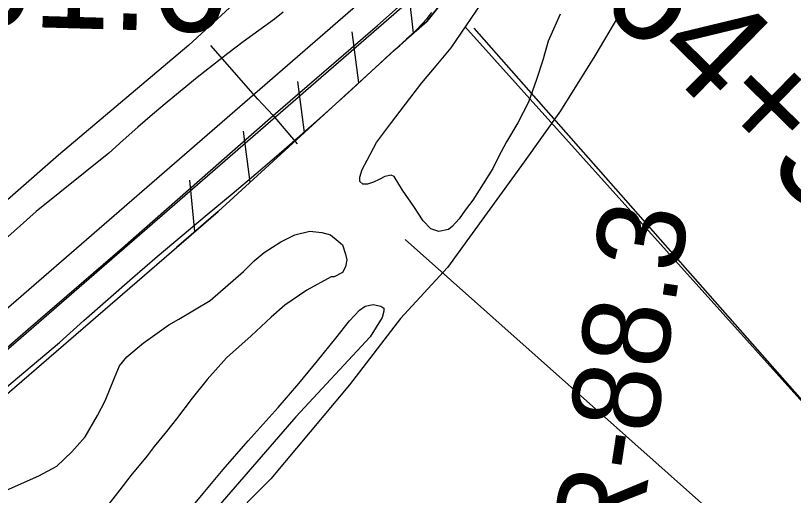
# Model space of a CAD drawing. Extents: x 3704301 to 3742427, y 506229 to 532009.
# Drawn here: x 3712953 to 3713691, y 518312 to 518767 of the extents above; entities that cross this region are included whole.
import ezdxf

# ---------------------------------------------------------------- set-up
doc = ezdxf.new("R2010")
doc.units = 0
for name, color, linetype in [('V-FLOD-BASE', 7, 'Continuous'), ('V-GRID-MAJR', 7, 'Continuous'), ('V-LEVE-TOET', 7, 'Continuous'), ('V-RIVR-EDGE', 7, 'Continuous'), ('V-RIVR-RANG-IDEN', 7, 'Continuous'), ('V-RRAP-FSHR', 7, 'Continuous'), ('V-SITE-VEGE', 7, 'Continuous'), ('V-SURV-IDEN', 7, 'Continuous'), ('V-SURV-LINE', 7, 'Continuous'), ('V-UTIL-LINE', 7, 'Continuous')]:
    doc.layers.add(name, color=color, linetype=linetype)

msp = doc.modelspace()

# ---------------------------------------------------------------- linework, layer by layer
at = {"layer": 'V-FLOD-BASE'}
msp.add_lwpolyline([(3712875.88, 518391.61), (3712965.13, 518469.25), (3713054.75, 518546.52), (3713148.62, 518628.99), (3713197.38, 518672.09), (3713296.27, 518757.44), (3713315.89, 518774.69)], dxfattribs=at)
at = {"layer": 'V-GRID-MAJR'}
msp.add_spline([(3713850.36, 511710.7), (3713778.1, 517769.29), (3713705.82, 523829.82), (3713633.53, 529890.36), (3713633.51, 529892.28)], degree=3, dxfattribs=at)
at = {"layer": 'V-LEVE-TOET'}
for points in [[(3713207.14, 518770.1), (3713198.78, 518763.44), (3713183.9, 518752.67), (3713169.12, 518741.73), (3713154.47, 518730.64), (3713139.94, 518719.39), (3713125.52, 518707.99), (3713111.23, 518696.43), (3713097.07, 518684.72), (3713083.02, 518672.86), (3713069.12, 518660.85), (3713055.33, 518648.69), (3713041.68, 518636.39), (3712972.8, 518580.92), (3712861.96, 518481.86)], [(3712915.38, 518389.61), (3712955.11, 518423.24), (3712994.94, 518456.75), (3713017.87, 518477.39), (3713040.95, 518497.84), (3713064.19, 518518.13), (3713087.57, 518538.24), (3713111.11, 518558.18), (3713134.79, 518577.95), (3713158.62, 518597.53), (3713180.95, 518616.48), (3713203.13, 518635.59), (3713225.18, 518654.86), (3713247.08, 518674.3), (3713268.84, 518693.89), (3713290.45, 518713.64), (3713311.92, 518733.56), (3713317.53, 518738.24), (3713323, 518743.08), (3713328.32, 518748.08), (3713333.5, 518753.23), (3713338.52, 518758.54), (3713343.38, 518763.99), (3713348.08, 518769.58)]]:
    msp.add_lwpolyline(points, dxfattribs=at)
at = {"layer": 'V-RIVR-EDGE'}
msp.add_lwpolyline([(3712912.42, 519233.83), (3713028.84, 519217.33), (3713088.24, 519205.18), (3713180.66, 519193.54), (3713298.86, 519166.24), (3713409.24, 519131.75), (3713511.21, 519100.28), (3713585.61, 519082.08), (3713620.4, 519069.39), (3713645.56, 519050.72), (3713649.12, 519031.5), (3713638.85, 519007.51), (3713615.96, 518975.75), (3713585.22, 518926.6), (3713561.61, 518843.81), (3713535.04, 518783.85), (3713502.49, 518728.7), (3713469.94, 518676.55), (3713435.6, 518628.01), (3713362.72, 518527.93), (3713318.17, 518479.42), (3713269.99, 518416.5), (3713195.33, 518327.24), (3713106.86, 518238.01)], dxfattribs=at)
at = {"layer": 'V-RRAP-FSHR'}
for p, q in [((3713330.61, 518750.21), (3713325.12, 518798.73)), ((3713278.86, 518703.08), (3713272.53, 518751.49)), ((3713227.21, 518655.83), (3713220.87, 518704.25)), ((3713175.55, 518608.59), (3713169.22, 518657.01)), ((3713123.35, 518561.96), (3713118.4, 518610.53))]:
    msp.add_line(p, q, dxfattribs=at)
for points in [[(3712728.44, 518220.74), (3713145.32, 518580.93), (3713323.93, 518744.3), (3713343.14, 518761.27), (3713354.69, 518775.24), (3713364.26, 518791.11), (3713374.21, 518809.56), (3713381.32, 518822.71), (3713384.03, 518830.61), (3713388.7, 518841.54), (3713393.35, 518857.65), (3713406.85, 518956.03), (3713406.58, 518972.12), (3713398.98, 518992.18), (3713390.4, 519008.14), (3713379.22, 519023.71), (3713370.28, 519031.91), (3713357.57, 519037.18), (3713343.27, 519041.75), (3713318.5, 519044.23), (3713107.88, 519063.33), (3712785.15, 519096.31)], [(3712728.44, 518220.74), (3713145.32, 518580.93), (3713323.93, 518744.3), (3713343.14, 518761.27), (3713354.69, 518775.24), (3713364.26, 518791.11), (3713374.21, 518809.56), (3713381.32, 518822.71), (3713384.03, 518830.61), (3713388.7, 518841.54), (3713393.35, 518857.65), (3713406.85, 518956.03), (3713406.58, 518972.12), (3713398.98, 518992.18), (3713390.4, 519008.14), (3713379.22, 519023.71), (3713370.28, 519031.91), (3713357.57, 519037.18), (3713343.27, 519041.75), (3713318.5, 519044.23), (3713107.88, 519063.33), (3712785.15, 519096.31)], [(3713397.16, 518885.41), (3713393.35, 518857.65), (3713388.7, 518841.54), (3713384.03, 518830.61), (3713381.32, 518822.71), (3713374.21, 518809.56), (3713364.26, 518791.11), (3713354.69, 518775.24), (3713343.14, 518761.27), (3713323.93, 518744.3), (3713145.32, 518580.93), (3713105.7, 518546.7)], [(3713396.99, 518884.15), (3713393.35, 518857.65), (3713388.7, 518841.54), (3713384.03, 518830.61), (3713381.32, 518822.71), (3713374.21, 518809.56), (3713364.26, 518791.11), (3713354.69, 518775.24), (3713343.14, 518761.27), (3713323.93, 518744.3), (3713145.32, 518580.93), (3713109.95, 518550.37)]]:
    msp.add_lwpolyline(points, dxfattribs=at)
at = {"layer": 'V-SITE-VEGE'}
for points in [[(3712947.15, 518817.24), (3712958.41, 518832.73), (3712970.24, 518858.92), (3712985.01, 518897.61), (3712992.12, 518906.54), (3712998.66, 518910.72), (3713007.57, 518912.53), (3713046.24, 518909.05), (3713192.55, 518897.51), (3713219.32, 518892.82), (3713230.64, 518885.71), (3713235.41, 518879.77), (3713237.81, 518869.07), (3713236.05, 518861.34), (3713231.31, 518851.22), (3713221.83, 518838.11), (3713198.7, 518813.67), (3713117.41, 518738.55), (3712993.97, 518634.19), (3712835.52, 518495.85)], [(3713469.56, 518767.98), (3713458.33, 518742.38), (3713453.02, 518724.53), (3713447.11, 518706.08), (3713439.44, 518684.65), (3713429.37, 518665), (3713418.71, 518647.14), (3713411.01, 518632.85), (3713405.69, 518621.54), (3713392.66, 518601.29), (3713386.73, 518591.76), (3713379.62, 518582.23), (3713373.69, 518573.89), (3713367.17, 518566.74), (3713363.61, 518563.76), (3713354.69, 518561.95), (3713346.96, 518564.31), (3713339.8, 518572.03), (3713330.85, 518585.68), (3713320.11, 518601.11), (3713312.35, 518614.18), (3713309.37, 518615.36), (3713303.43, 518614.16), (3713298.08, 518611.17), (3713292.74, 518608.78), (3713286.79, 518606.98), (3713282.63, 518606.97), (3713279.65, 518609.34), (3713279.64, 518613.51), (3713282, 518620.65), (3713286.74, 518629.58), (3713295.62, 518646.25), (3713308.66, 518664.12), (3713322.89, 518682.59), (3713338.3, 518702.85), (3713351.94, 518718.93), (3713366.17, 518736.21), (3713394.62, 518777.91)], [(3712905.16, 518299.23), (3712975.26, 518330.32), (3712992.48, 518339.28), (3713006.72, 518352.99), (3713019.18, 518367.29), (3713031.02, 518387.54), (3713038.12, 518401.23), (3713046.99, 518423.25), (3713051.72, 518434.56), (3713058.84, 518442.91), (3713074.27, 518456.03), (3713098.61, 518473.33), (3713108.11, 518478.7), (3713137.8, 518496.61), (3713169.25, 518524.04), (3713179.33, 518534.18), (3713188.83, 518541.93), (3713204.86, 518552.08), (3713217.93, 518558.65), (3713232.19, 518562.25), (3713243.49, 518561.09), (3713251.83, 518558.73), (3713258.98, 518552.8), (3713263.15, 518549.25), (3713266.14, 518540.33), (3713267.34, 518534.98), (3713266.17, 518528.44), (3713263.21, 518523.08), (3713255.49, 518518.9), (3713252.51, 518518.89)], [(3713252.51, 518518.89), (3713229.35, 518506.35), (3713208.57, 518492.03), (3713195.52, 518480.7), (3713176.53, 518462.81), (3713153.39, 518441.94), (3713135, 518421.68), (3713120.78, 518403.81), (3713105.96, 518384.15), (3713096.47, 518372.23), (3713084.61, 518357.93), (3713078.09, 518349), (3713062.67, 518330.53), (3713052, 518316.82), (3713035.41, 518295.38)], [(3713107.98, 518285.44), (3713131.1, 518313.44), (3713150.07, 518336.09), (3713173.8, 518363.5), (3713202.26, 518395.08), (3713221.83, 518417.72), (3713239.62, 518439.17), (3713256.82, 518460.62), (3713269.86, 518477.31), (3713279.35, 518487.44), (3713284.69, 518491.02), (3713292.42, 518492.82), (3713299.56, 518491.05), (3713302.54, 518489.28), (3713302.54, 518486.3), (3713300.77, 518480.35), (3713289.52, 518461.89), (3713218.94, 518386.2), (3713099.74, 518248.55)]]:
    msp.add_lwpolyline(points, dxfattribs=at)
at = {"layer": 'V-SURV-LINE'}
for points in [[(3712220.08, 517859.93), (3713304.15, 518800.71)], [(3713323.82, 518778.06), (3712239.75, 517837.28)]]:
    msp.add_lwpolyline(points, dxfattribs=at)
at = {"layer": 'V-UTIL-LINE'}
for p, q in [((3713379.29, 518756.36), (3713976.44, 518091.18)), ((3713387.75, 518754.83), (3713973.88, 518089.26)), ((3713183, 518687.61), (3713138.49, 518738.41)), ((3713322.59, 518554.43), (3713818.36, 518113.41))]:
    msp.add_line(p, q, dxfattribs=at)
msp.add_lwpolyline([(3713183, 518687.61), (3713197.25, 518672.26), (3713220.39, 518645.09)], dxfattribs=at)

# ---------------------------------------------------------------- texts
at = {"layer": 'V-RIVR-RANG-IDEN'}
msp.add_text('R-88.3', height=83, rotation=81.37631, dxfattribs=at).set_placement((3713542.08, 518252.44))
at = {"layer": 'V-SURV-IDEN'}
for s, rotation, p in [('364+52.6', 315.57685, (3713449.12, 518833.01)), ('365+61.6', 358.38241, (3712593.1, 518766.39))]:
    msp.add_text(s, height=100, rotation=rotation, dxfattribs=at).set_placement(p)

doc.saveas('drawing.dxf')
